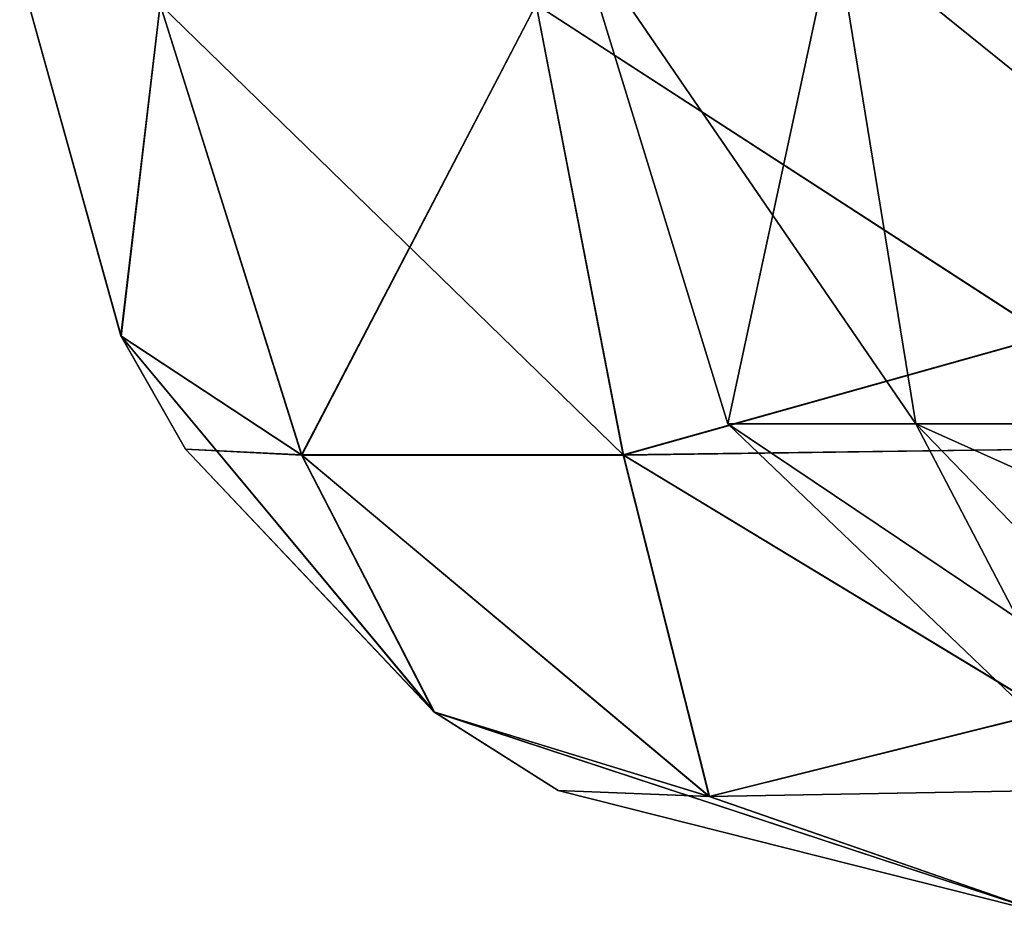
# Model space of a CAD drawing. Header units: millimetres. Extents: x -125 to 125, y -4 to 53.
# Tile 265 of 446: x 38.46 to 38.937, y -3.1 to -2.667. Entities that reach past the tile are written whole.
import ezdxf

# ---------------------------------------------------------------- set-up
doc = ezdxf.new("R2010")
doc.units = ezdxf.units.MM
doc.header["$LTSCALE"] = 65.185185
for name, color, linetype in [('349', 7, 'CONTINUOUS'), ('350', 7, 'CONTINUOUS'), ('351', 7, 'CONTINUOUS'), ('385', 7, 'CONTINUOUS'), ('386', 7, 'CONTINUOUS'), ('387', 7, 'CONTINUOUS'), ('421', 7, 'CONTINUOUS'), ('422', 7, 'CONTINUOUS'), ('423', 7, 'CONTINUOUS'), ('424', 7, 'CONTINUOUS')]:
    doc.layers.add(name, color=color, linetype=linetype)

msp = doc.modelspace()

# ---------------------------------------------------------------- linework, layer by layer
at = {"layer": '349', "color": 7, "linetype": 'CONTINUOUS'}
for points in [[(38.46007, -2.64358, 123.16193), (38.52805, -2.65932, 122.91397), (38.50921, -2.82008, 123.16193), (38.46007, -2.64358, 123.16193)], [(38.7102, -2.65932, 122.73182), (38.95817, -2.64358, 122.66383), (38.95817, -2.82008, 122.71297), (38.7102, -2.65932, 122.73182)], [(38.50921, -2.82008, 123.16193), (38.52805, -2.65932, 122.91397), (38.59676, -2.87766, 122.95629), (38.50921, -2.82008, 123.16193)], [(38.52805, -2.65932, 122.91397), (38.7102, -2.65932, 122.73182), (38.59676, -2.87766, 122.95629), (38.52805, -2.65932, 122.91397)], [(38.59676, -2.87766, 122.95629), (38.7102, -2.65932, 122.73182), (38.75252, -2.87766, 122.80052), (38.59676, -2.87766, 122.95629)], [(38.7102, -2.65932, 122.73182), (38.95817, -2.82008, 122.71297), (38.75252, -2.87766, 122.80052), (38.7102, -2.65932, 122.73182)], [(38.50921, -2.82008, 123.16193), (38.59676, -2.87766, 122.95629), (38.54041, -2.87474, 123.16193), (38.50921, -2.82008, 123.16193)], [(38.95817, -2.82008, 122.71297), (38.95817, -3.00206, 122.86469), (38.75252, -2.87766, 122.80052), (38.95817, -2.82008, 122.71297)], [(38.59676, -2.87766, 122.95629), (38.66093, -3.00206, 123.16193), (38.54041, -2.87474, 123.16193), (38.59676, -2.87766, 122.95629)], [(38.59676, -2.87766, 122.95629), (38.79425, -3.04302, 122.99801), (38.66093, -3.00206, 123.16193), (38.59676, -2.87766, 122.95629)], [(38.59676, -2.87766, 122.95629), (38.75252, -2.87766, 122.80052), (38.79425, -3.04302, 122.99801), (38.59676, -2.87766, 122.95629)], [(38.75252, -2.87766, 122.80052), (38.95817, -3.00206, 122.86469), (38.79425, -3.04302, 122.99801), (38.75252, -2.87766, 122.80052)], [(38.66093, -3.00206, 123.16193), (38.79425, -3.04302, 122.99801), (38.72086, -3.0401, 123.16193), (38.66093, -3.00206, 123.16193)], [(38.95817, -3.00206, 122.86469), (38.95817, -3.1, 123.16193), (38.79425, -3.04302, 122.99801), (38.95817, -3.00206, 122.86469)], [(38.79425, -3.04302, 122.99801), (38.95817, -3.1, 123.16193), (38.72086, -3.0401, 123.16193), (38.79425, -3.04302, 122.99801)]]:
    msp.add_3dface(points, dxfattribs=at)
at = {"layer": '350', "color": 7, "linetype": 'CONTINUOUS'}
for points in [[(38.46007, -2.64358, 123.7456), (38.46007, -2.64358, 123.16193), (38.50921, -2.82008, 123.16193), (38.46007, -2.64358, 123.7456)], [(38.46007, -2.64358, 123.7456), (38.50921, -2.82008, 123.16193), (38.50921, -2.82008, 123.7456), (38.46007, -2.64358, 123.7456)], [(38.50921, -2.82008, 123.7456), (38.54041, -2.87474, 123.16193), (38.54042, -2.87475, 123.7456), (38.50921, -2.82008, 123.7456)], [(38.50921, -2.82008, 123.16193), (38.54041, -2.87474, 123.16193), (38.50921, -2.82008, 123.7456), (38.50921, -2.82008, 123.16193)], [(38.54041, -2.87474, 123.16193), (38.66093, -3.00206, 123.16193), (38.54042, -2.87475, 123.7456), (38.54041, -2.87474, 123.16193)], [(38.54042, -2.87475, 123.7456), (38.66093, -3.00206, 123.16193), (38.66093, -3.00206, 123.7456), (38.54042, -2.87475, 123.7456)], [(38.66093, -3.00206, 123.7456), (38.72086, -3.0401, 123.16193), (38.72086, -3.0401, 123.7456), (38.66093, -3.00206, 123.7456)], [(38.66093, -3.00206, 123.16193), (38.72086, -3.0401, 123.16193), (38.66093, -3.00206, 123.7456), (38.66093, -3.00206, 123.16193)], [(38.95817, -3.1, 123.16193), (38.95817, -3.1, 123.7456), (38.72086, -3.0401, 123.7456), (38.95817, -3.1, 123.16193)], [(38.72086, -3.0401, 123.16193), (38.95817, -3.1, 123.16193), (38.72086, -3.0401, 123.7456), (38.72086, -3.0401, 123.16193)]]:
    msp.add_3dface(points, dxfattribs=at)
at = {"layer": '351', "color": 7, "linetype": 'CONTINUOUS'}
for points in [[(38.52805, -2.65932, 123.99356), (38.46007, -2.64358, 123.7456), (38.50921, -2.82008, 123.7456), (38.52805, -2.65932, 123.99356)], [(38.95817, -2.64358, 124.24369), (38.7102, -2.65932, 124.17571), (38.95817, -2.82008, 124.19456), (38.95817, -2.64358, 124.24369)], [(38.52805, -2.65932, 123.99356), (38.50921, -2.82008, 123.7456), (38.59676, -2.87766, 123.95124), (38.52805, -2.65932, 123.99356)], [(38.7102, -2.65932, 124.17571), (38.52805, -2.65932, 123.99356), (38.75252, -2.87766, 124.107), (38.7102, -2.65932, 124.17571)], [(38.75252, -2.87766, 124.107), (38.52805, -2.65932, 123.99356), (38.59676, -2.87766, 123.95124), (38.75252, -2.87766, 124.107)], [(38.95817, -2.82008, 124.19456), (38.7102, -2.65932, 124.17571), (38.75252, -2.87766, 124.107), (38.95817, -2.82008, 124.19456)], [(38.50921, -2.82008, 123.7456), (38.66093, -3.00206, 123.7456), (38.59676, -2.87766, 123.95124), (38.50921, -2.82008, 123.7456)], [(38.50921, -2.82008, 123.7456), (38.54042, -2.87475, 123.7456), (38.66093, -3.00206, 123.7456), (38.50921, -2.82008, 123.7456)], [(38.95817, -2.87475, 124.16335), (38.95817, -2.82008, 124.19456), (38.75252, -2.87766, 124.107), (38.95817, -2.87475, 124.16335)], [(38.95817, -3.00206, 124.04283), (38.95817, -2.87475, 124.16335), (38.75252, -2.87766, 124.107), (38.95817, -3.00206, 124.04283)], [(38.75252, -2.87766, 124.107), (38.59676, -2.87766, 123.95124), (38.79425, -3.04302, 123.90951), (38.75252, -2.87766, 124.107)], [(38.59676, -2.87766, 123.95124), (38.66093, -3.00206, 123.7456), (38.79425, -3.04302, 123.90951), (38.59676, -2.87766, 123.95124)], [(38.95817, -3.00206, 124.04283), (38.75252, -2.87766, 124.107), (38.79425, -3.04302, 123.90951), (38.95817, -3.00206, 124.04283)], [(38.66093, -3.00206, 123.7456), (38.95817, -3.1, 123.7456), (38.79425, -3.04302, 123.90951), (38.66093, -3.00206, 123.7456)], [(38.95817, -3.1, 123.7456), (38.66093, -3.00206, 123.7456), (38.72086, -3.0401, 123.7456), (38.95817, -3.1, 123.7456)], [(38.95817, -3.0401, 123.9829), (38.95817, -3.00206, 124.04283), (38.79425, -3.04302, 123.90951), (38.95817, -3.0401, 123.9829)], [(38.95817, -3.1, 123.7456), (38.95817, -3.0401, 123.9829), (38.79425, -3.04302, 123.90951), (38.95817, -3.1, 123.7456)]]:
    msp.add_3dface(points, dxfattribs=at)
at = {"layer": '385', "color": 7, "linetype": 'CONTINUOUS'}
for points in [[(38.52805, -2.65932, -122.91397), (38.46007, -2.64358, -123.16193), (38.50912, -2.8199, -123.16193), (38.52805, -2.65932, -122.91397)], [(38.95817, -2.64358, -122.66383), (38.7102, -2.65932, -122.73182), (38.95817, -2.8199, -122.71288), (38.95817, -2.64358, -122.66383)], [(38.59665, -2.87747, -122.95621), (38.52805, -2.65932, -122.91397), (38.50912, -2.8199, -123.16193), (38.59665, -2.87747, -122.95621)], [(38.75244, -2.87747, -122.80042), (38.52805, -2.65932, -122.91397), (38.59665, -2.87747, -122.95621), (38.75244, -2.87747, -122.80042)], [(38.7102, -2.65932, -122.73182), (38.52805, -2.65932, -122.91397), (38.75244, -2.87747, -122.80042), (38.7102, -2.65932, -122.73182)], [(38.95817, -2.8199, -122.71288), (38.7102, -2.65932, -122.73182), (38.75244, -2.87747, -122.80042), (38.95817, -2.8199, -122.71288)], [(38.66071, -3.00189, -123.16193), (38.50912, -2.8199, -123.16193), (38.54041, -2.87474, -123.16193), (38.66071, -3.00189, -123.16193)], [(38.59665, -2.87747, -122.95621), (38.50912, -2.8199, -123.16193), (38.66071, -3.00189, -123.16193), (38.59665, -2.87747, -122.95621)], [(38.95817, -2.87475, -122.74418), (38.95817, -2.8199, -122.71288), (38.75244, -2.87747, -122.80042), (38.95817, -2.87475, -122.74418)], [(38.95817, -3.00189, -122.86447), (38.95817, -2.87475, -122.74418), (38.75244, -2.87747, -122.80042), (38.95817, -3.00189, -122.86447)], [(38.75244, -2.87747, -122.80042), (38.59665, -2.87747, -122.95621), (38.7941, -3.0429, -122.99786), (38.75244, -2.87747, -122.80042)], [(38.7941, -3.0429, -122.99786), (38.59665, -2.87747, -122.95621), (38.66071, -3.00189, -123.16193), (38.7941, -3.0429, -122.99786)], [(38.95817, -3.00189, -122.86447), (38.75244, -2.87747, -122.80042), (38.7941, -3.0429, -122.99786), (38.95817, -3.00189, -122.86447)], [(38.95817, -3.1, -123.16193), (38.7941, -3.0429, -122.99786), (38.66071, -3.00189, -123.16193), (38.95817, -3.1, -123.16193)], [(38.95817, -3.1, -123.16193), (38.66071, -3.00189, -123.16193), (38.72086, -3.0401, -123.16193), (38.95817, -3.1, -123.16193)], [(38.95817, -3.0401, -122.92462), (38.95817, -3.00189, -122.86447), (38.7941, -3.0429, -122.99786), (38.95817, -3.0401, -122.92462)], [(38.95817, -3.1, -123.16193), (38.95817, -3.0401, -122.92462), (38.7941, -3.0429, -122.99786), (38.95817, -3.1, -123.16193)]]:
    msp.add_3dface(points, dxfattribs=at)
at = {"layer": '386', "color": 7, "linetype": 'CONTINUOUS'}
for points in [[(38.46007, -2.64358, -123.16193), (38.46007, -2.64358, -123.7456), (38.50912, -2.8199, -123.7456), (38.46007, -2.64358, -123.16193)], [(38.50912, -2.8199, -123.16193), (38.46007, -2.64358, -123.16193), (38.50912, -2.8199, -123.7456), (38.50912, -2.8199, -123.16193)], [(38.54042, -2.87475, -123.7456), (38.50912, -2.8199, -123.16193), (38.50912, -2.8199, -123.7456), (38.54042, -2.87475, -123.7456)], [(38.54041, -2.87474, -123.16193), (38.50912, -2.8199, -123.16193), (38.54042, -2.87475, -123.7456), (38.54041, -2.87474, -123.16193)], [(38.66071, -3.00189, -123.16193), (38.54041, -2.87474, -123.16193), (38.66071, -3.00189, -123.7456), (38.66071, -3.00189, -123.16193)], [(38.66071, -3.00189, -123.7456), (38.54041, -2.87474, -123.16193), (38.54042, -2.87475, -123.7456), (38.66071, -3.00189, -123.7456)], [(38.72086, -3.0401, -123.16193), (38.66071, -3.00189, -123.16193), (38.72086, -3.0401, -123.7456), (38.72086, -3.0401, -123.16193)], [(38.72086, -3.0401, -123.7456), (38.66071, -3.00189, -123.16193), (38.66071, -3.00189, -123.7456), (38.72086, -3.0401, -123.7456)], [(38.95817, -3.1, -123.7456), (38.72086, -3.0401, -123.16193), (38.72086, -3.0401, -123.7456), (38.95817, -3.1, -123.7456)], [(38.95817, -3.1, -123.7456), (38.95817, -3.1, -123.16193), (38.72086, -3.0401, -123.16193), (38.95817, -3.1, -123.7456)]]:
    msp.add_3dface(points, dxfattribs=at)
at = {"layer": '387', "color": 7, "linetype": 'CONTINUOUS'}
for points in [[(38.46007, -2.64358, -123.7456), (38.52805, -2.65932, -123.99356), (38.50912, -2.8199, -123.7456), (38.46007, -2.64358, -123.7456)], [(38.7102, -2.65932, -124.17571), (38.95817, -2.64358, -124.24369), (38.95817, -2.8199, -124.19465), (38.7102, -2.65932, -124.17571)], [(38.50912, -2.8199, -123.7456), (38.52805, -2.65932, -123.99356), (38.59665, -2.87747, -123.95132), (38.50912, -2.8199, -123.7456)], [(38.52805, -2.65932, -123.99356), (38.7102, -2.65932, -124.17571), (38.59665, -2.87747, -123.95132), (38.52805, -2.65932, -123.99356)], [(38.59665, -2.87747, -123.95132), (38.7102, -2.65932, -124.17571), (38.75244, -2.87747, -124.10711), (38.59665, -2.87747, -123.95132)], [(38.75244, -2.87747, -124.10711), (38.7102, -2.65932, -124.17571), (38.95817, -2.8199, -124.19465), (38.75244, -2.87747, -124.10711)], [(38.54042, -2.87475, -123.7456), (38.50912, -2.8199, -123.7456), (38.59665, -2.87747, -123.95132), (38.54042, -2.87475, -123.7456)], [(38.75244, -2.87747, -124.10711), (38.95817, -2.8199, -124.19465), (38.95817, -3.00189, -124.04305), (38.75244, -2.87747, -124.10711)], [(38.66071, -3.00189, -123.7456), (38.54042, -2.87475, -123.7456), (38.59665, -2.87747, -123.95132), (38.66071, -3.00189, -123.7456)], [(38.59665, -2.87747, -123.95132), (38.75244, -2.87747, -124.10711), (38.7941, -3.0429, -123.90966), (38.59665, -2.87747, -123.95132)], [(38.66071, -3.00189, -123.7456), (38.59665, -2.87747, -123.95132), (38.7941, -3.0429, -123.90966), (38.66071, -3.00189, -123.7456)], [(38.7941, -3.0429, -123.90966), (38.75244, -2.87747, -124.10711), (38.95817, -3.00189, -124.04305), (38.7941, -3.0429, -123.90966)], [(38.72086, -3.0401, -123.7456), (38.66071, -3.00189, -123.7456), (38.7941, -3.0429, -123.90966), (38.72086, -3.0401, -123.7456)], [(38.95817, -3.1, -123.7456), (38.7941, -3.0429, -123.90966), (38.95817, -3.00189, -124.04305), (38.95817, -3.1, -123.7456)], [(38.95817, -3.1, -123.7456), (38.72086, -3.0401, -123.7456), (38.7941, -3.0429, -123.90966), (38.95817, -3.1, -123.7456)]]:
    msp.add_3dface(points, dxfattribs=at)
at = {"layer": '421', "color": 7, "linetype": 'CONTINUOUS'}
for points in [[(38.85498, -2.62181, 40.55141), (38.72912, -2.62181, 40), (38.8942, -2.86249, 40.45804), (38.85498, -2.62181, 40.55141)], [(38.72912, -2.62181, 40), (38.80309, -2.86249, 40), (38.8942, -2.86249, 40.45804), (38.72912, -2.62181, 40)], [(39.20762, -2.62181, 40.99361), (38.85498, -2.62181, 40.55141), (39.15366, -2.86249, 40.84634), (39.20762, -2.62181, 40.99361)], [(38.85498, -2.62181, 40.55141), (38.8942, -2.86249, 40.45804), (39.15366, -2.86249, 40.84634), (38.85498, -2.62181, 40.55141)], [(38.98519, -3.03673, 40), (39.06244, -3.03673, 40.38835), (38.80309, -2.86249, 40), (38.98519, -3.03673, 40)], [(38.80309, -2.86249, 40), (39.06244, -3.03673, 40.38835), (38.8942, -2.86249, 40.45804), (38.80309, -2.86249, 40)], [(38.8942, -2.86249, 40.45804), (39.28242, -3.03673, 40.71758), (39.15366, -2.86249, 40.84634), (38.8942, -2.86249, 40.45804)], [(39.06244, -3.03673, 40.38835), (39.28242, -3.03673, 40.71758), (38.8942, -2.86249, 40.45804), (39.06244, -3.03673, 40.38835)]]:
    msp.add_3dface(points, dxfattribs=at)
at = {"layer": '422', "color": 7, "linetype": 'CONTINUOUS'}
for points in [[(38.72912, -2.62181, 40), (38.85498, -2.62181, 39.44859), (38.80309, -2.86249, 40), (38.72912, -2.62181, 40)], [(38.80309, -2.86249, 40), (38.85498, -2.62181, 39.44859), (38.8942, -2.86249, 39.54196), (38.80309, -2.86249, 40)], [(38.85498, -2.62181, 39.44859), (39.20762, -2.62181, 39.00639), (39.15366, -2.86249, 39.15366), (38.85498, -2.62181, 39.44859)], [(38.85498, -2.62181, 39.44859), (39.15366, -2.86249, 39.15366), (38.8942, -2.86249, 39.54196), (38.85498, -2.62181, 39.44859)], [(38.98519, -3.03673, 40), (38.80309, -2.86249, 40), (38.8942, -2.86249, 39.54196), (38.98519, -3.03673, 40)], [(39.06244, -3.03673, 39.61165), (38.98519, -3.03673, 40), (38.8942, -2.86249, 39.54196), (39.06244, -3.03673, 39.61165)], [(39.15366, -2.86249, 39.15366), (39.06244, -3.03673, 39.61165), (38.8942, -2.86249, 39.54196), (39.15366, -2.86249, 39.15366)]]:
    msp.add_3dface(points, dxfattribs=at)
at = {"layer": '423', "color": 7, "linetype": 'CONTINUOUS'}
for points in [[(38.85498, -2.62181, -39.44859), (38.72912, -2.62181, -40), (38.8942, -2.86249, -39.54196), (38.85498, -2.62181, -39.44859)], [(38.72912, -2.62181, -40), (38.80309, -2.86249, -40), (38.8942, -2.86249, -39.54196), (38.72912, -2.62181, -40)], [(39.20762, -2.62181, -39.00639), (38.85498, -2.62181, -39.44859), (39.15366, -2.86249, -39.15366), (39.20762, -2.62181, -39.00639)], [(38.85498, -2.62181, -39.44859), (38.8942, -2.86249, -39.54196), (39.15366, -2.86249, -39.15366), (38.85498, -2.62181, -39.44859)], [(38.80309, -2.86249, -40), (39.06244, -3.03673, -39.61165), (38.8942, -2.86249, -39.54196), (38.80309, -2.86249, -40)], [(38.98519, -3.03673, -40), (39.06244, -3.03673, -39.61165), (38.80309, -2.86249, -40), (38.98519, -3.03673, -40)], [(38.8942, -2.86249, -39.54196), (39.28242, -3.03673, -39.28242), (39.15366, -2.86249, -39.15366), (38.8942, -2.86249, -39.54196)], [(39.06244, -3.03673, -39.61165), (39.28242, -3.03673, -39.28242), (38.8942, -2.86249, -39.54196), (39.06244, -3.03673, -39.61165)]]:
    msp.add_3dface(points, dxfattribs=at)
at = {"layer": '424', "color": 7, "linetype": 'CONTINUOUS'}
for points in [[(38.72912, -2.62181, -40), (38.85498, -2.62181, -40.55141), (38.80309, -2.86249, -40), (38.72912, -2.62181, -40)], [(38.80309, -2.86249, -40), (38.85498, -2.62181, -40.55141), (38.8942, -2.86249, -40.45804), (38.80309, -2.86249, -40)], [(38.85498, -2.62181, -40.55141), (39.20762, -2.62181, -40.99361), (39.15366, -2.86249, -40.84634), (38.85498, -2.62181, -40.55141)], [(38.85498, -2.62181, -40.55141), (39.15366, -2.86249, -40.84634), (38.8942, -2.86249, -40.45804), (38.85498, -2.62181, -40.55141)], [(38.98519, -3.03673, -40), (38.80309, -2.86249, -40), (38.8942, -2.86249, -40.45804), (38.98519, -3.03673, -40)], [(39.15366, -2.86249, -40.84634), (39.06244, -3.03673, -40.38835), (38.8942, -2.86249, -40.45804), (39.15366, -2.86249, -40.84634)], [(39.06244, -3.03673, -40.38835), (38.98519, -3.03673, -40), (38.8942, -2.86249, -40.45804), (39.06244, -3.03673, -40.38835)]]:
    msp.add_3dface(points, dxfattribs=at)

doc.saveas('drawing.dxf')
